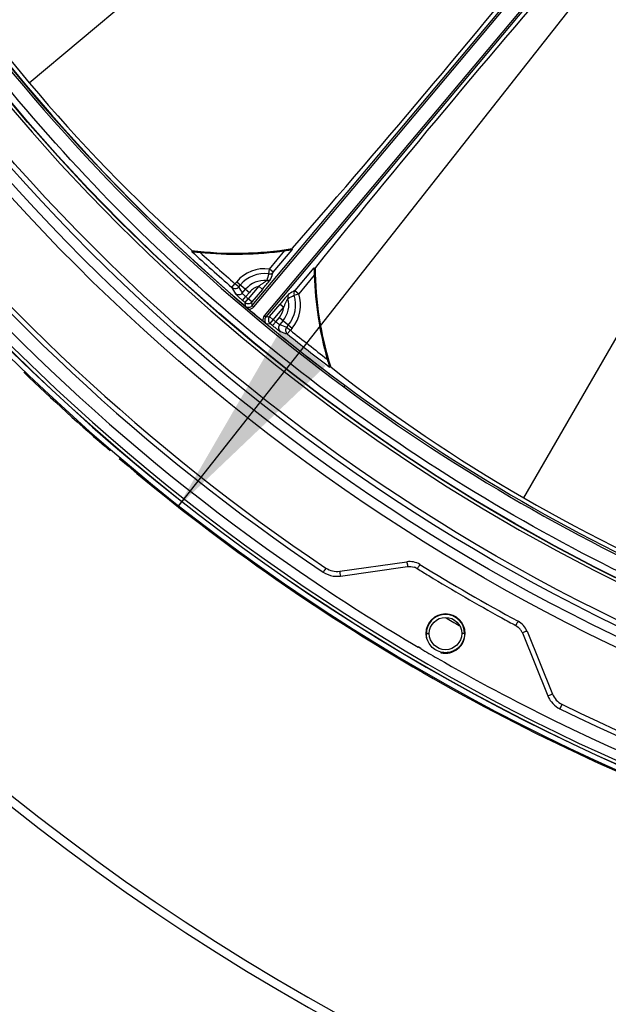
# Model space of a CAD drawing. Header units: millimetres. Extents: x 0 to 420, y -341 to 792.
# Tile 302 of 325: x 339 to 349, y 189 to 206. Entities that reach past the tile are written whole.
import ezdxf

# ---------------------------------------------------------------- set-up
doc = ezdxf.new("R2010")
doc.units = ezdxf.units.MM
doc.header["$LTSCALE"] = 23.1
doc.layers.get('0').update_dxf_attribs({"linetype": 'CONTINUOUS'})
doc.layers.add('DIM_PILOTEES', color=7, linetype='CONTINUOUS')
doc.styles.get("Standard").update_dxf_attribs({"font": 'txt', "width": 0.7})
doc.styles.add('TEXTSTYLE_4', font='txt')
doc.dimstyles.new('DIMSTYLE_5', dxfattribs={"dimtxt": 2.5, "dimasz": 3.5, "dimexe": 2, "dimexo": 0, "dimtad": 1, "dimdec": 0, "dimlfac": 5.882353, "dimdsep": 46, "dimtxsty": 'Standard', "dimblk": '_FILLED', "dimblk1": '_FILLED', "dimblk2": '_FILLED', "dimcen": 0.09, "dimazin": 2, "dimtp": 0.8, "dimtm": 0.8, "dimtfac": 1, "dimtdec": 0, "dimtmove": 0, "dimatfit": 2, "dimldrblk": '_FILLED', "dimfxl": 0, "dimtolj": 1, "dimarcsym": 0})

# ---------------------------------------------------------------- blocks, each defined once
blk = doc.blocks.new('_FILLED')
at = {"color": 0, "linetype": 'ByBlock'}
blk.add_solid([(0, 0), (-1, 0.1429), (-1, -0.1429)], dxfattribs=at)
blk = doc.blocks.new('*D10')
at = {"layer": 'DIM_PILOTEES', "color": 2, "linetype": 'Continuous'}
for p, q in [((363.805, 225.178), (394.111, 263.644)), ((385.898, 253.221), (363.805, 225.178)), ((341.711, 197.135), (363.805, 225.178))]:
    blk.add_line(p, q, dxfattribs=at)
at = {"layer": 'DIM_PILOTEES', "color": 2, "linetype": 'Continuous', "xscale": 3.5, "yscale": 3.5, "zscale": 3.5}
for p, rotation in [((385.898, 253.221), 51.7666965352), ((341.711, 197.135), 231.7666965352)]:
    blk.add_blockref('_FILLED', p, dxfattribs=dict(at, rotation=rotation))
at = {"layer": 'DIM_PILOTEES', "color": 2, "linetype": 'Continuous', "insert": (385.947, 258.331), "char_height": 2.5, "width": 13.83929, "attachment_point": 1, "rotation": 51.7667, "line_spacing_factor": 0.9, "style": 'TEXTSTYLE_4'}
blk.add_mtext('{\\ftxt;\\W0.0001;\\H0.0001;\\~}{\\ftxt;\\W1.3333333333;\\H2.5; }{\\ftxt;\\W0.0001;\\H0.0001;\\~}{\\ftxt;\\W0.0001;\\H0.0001;\\~}{\\ftxt;\\W2.3571428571;\\H2.5; }{\\ftxt;\\W0.0001;\\H0.0001;\\~}', dxfattribs=at)

msp = doc.modelspace()

# ---------------------------------------------------------------- linework, layer by layer
at = {"color": 7, "linetype": 'Continuous'}
for p, q in [((339.1338, 204.4765), (346.1547, 210.3677)), ((342.9969, 200.6187), (348.8714, 207.6195)), ((343.023, 200.5968), (348.8974, 207.5977)), ((349.0802, 207.4443), (343.2058, 200.4434)), ((349.1063, 207.4224), (343.2318, 200.4216)), ((347.7019, 197.2871), (352.2844, 205.2242)), ((341.9512, 201.554), (341.9573, 201.5671)), ((343.295, 201.25), (343.5636, 201.5701)), ((343.3601, 201.1954), (343.6886, 201.587)), ((343.6926, 201.6132), (343.6813, 201.5998)), ((343.6813, 201.5998), (343.6886, 201.587)), ((344.0792, 201.266), (344.0905, 201.2794)), ((343.283, 201.1662), (343.295, 201.25)), ((343.3601, 201.1954), (343.295, 201.25)), ((344.0653, 201.2709), (343.7368, 200.8794)), ((344.0704, 201.1448), (343.8018, 200.8248)), ((344.0653, 201.2709), (344.0792, 201.266)), ((342.6415, 200.9336), (342.6974, 200.9977)), ((342.6974, 200.9977), (342.7267, 201.0326)), ((342.7622, 200.9432), (342.6974, 200.9977)), ((342.7267, 201.0326), (342.9471, 200.8476)), ((342.7622, 200.9432), (342.7915, 200.9781)), ((343.1086, 200.9541), (342.9265, 200.7371)), ((343.1086, 200.9541), (343.1736, 200.8995)), ((342.8242, 200.8329), (342.8822, 200.902)), ((342.8293, 200.7085), (342.8845, 200.773)), ((342.9471, 200.8476), (342.8845, 200.773)), ((343.1736, 200.8995), (342.9916, 200.6825)), ((343.7214, 200.7984), (343.8018, 200.8248)), ((343.7368, 200.8794), (343.8018, 200.8248)), ((342.8713, 200.6725), (342.9265, 200.7371)), ((342.8768, 200.6086), (342.8713, 200.6725)), ((342.9916, 200.6825), (342.9265, 200.7371)), ((342.9969, 200.6187), (342.9916, 200.6825)), ((342.9969, 200.6187), (343.023, 200.5968)), ((343.2956, 200.4274), (343.4777, 200.6443)), ((343.4777, 200.6443), (343.5428, 200.5897)), ((343.2318, 200.4216), (343.2058, 200.4434)), ((343.2318, 200.4216), (343.2956, 200.4274)), ((343.2956, 200.4274), (343.3607, 200.3728)), ((343.3607, 200.3728), (343.5428, 200.5897)), ((343.2428, 200.3015), (343.3067, 200.3072)), ((343.3067, 200.3072), (343.3607, 200.3728)), ((343.4034, 200.3377), (343.3494, 200.272)), ((343.4034, 200.3377), (343.4659, 200.4122)), ((343.4659, 200.4122), (343.6864, 200.2273)), ((343.5308, 200.3578), (343.4728, 200.2887)), ((343.6215, 200.2817), (343.5922, 200.2468)), ((343.5922, 200.2468), (343.6571, 200.1924)), ((343.6037, 200.1262), (343.6571, 200.1924)), ((343.6864, 200.2273), (343.6571, 200.1924)), ((344.3464, 199.5624), (344.3345, 199.5541)), ((344.6005, 199.2377), (344.5808, 199.2101)), ((344.5113, 196.0172), (345.6754, 196.1808)), ((344.5236, 195.9327), (345.6875, 196.0965)), ((344.5205, 195.9546), (344.5236, 195.9327)), ((347.7571, 194.9789), (348.1975, 193.889)), ((346.0133, 194.9364), (346.0643, 194.9365)), ((346.6763, 194.9365), (346.6253, 194.9365)), ((347.678, 194.9472), (348.1182, 193.8574)), ((345.9148, 194.6761), (345.8703, 194.7023)), ((345.9167, 194.6794), (345.872, 194.7051)), ((348.1386, 193.8656), (348.1182, 193.8574))]:
    msp.add_line(p, q, dxfattribs=at)
for centre, radius in [((363.8046, 225.1778), 33.745), ((363.8046, 225.1778), 33.575), ((363.8046, 225.1778), 33.405), ((363.8046, 225.1778), 33.3124), ((363.8046, 225.1778), 32.6694), ((363.8046, 225.1778), 32.6636), ((346.3448, 194.9365), 0.2805)]:
    msp.add_circle(centre, radius, dxfattribs=at)
for centre, radius, start, end in [((363.8046, 225.1778), 32.725, 188.45598, 355.22125), ((363.8046, 225.1778), 32.2752, 210.42227, 229.57773), ((363.8046, 225.1778), 22.7426, 226.4425, 254.39642), ((363.8046, 225.1778), 22.7074, 226.4425, 254.39642), ((360.6087, 222.4961), 28.0335, 211.74685, 228.25315), ((204.2661, 323.6442), 185.2871, 318.806443, 321.131608), ((488.4787, 85.1616), 185.2871, 138.868392, 141.193557), ((363.8717, 225.2981), 32.4454, 218.11113, 233.51834), ((363.8765, 225.3067), 32.4212, 218.11463, 233.51917), ((363.8046, 225.1778), 35.5904, 215.36063, 264.63937), ((363.8046, 225.1778), 35.5875, 215.35938, 264.64062), ((363.8046, 225.1778), 35.6813, 215.39921, 264.60079), ((363.7605, 225.0869), 35.0365, 217.91531, 236.11589), ((363.7499, 225.079), 34.9391, 217.91321, 236.12211), ((363.7428, 225.0638), 35.2315, 218.05052, 236.1205), ((363.743, 225.071), 35.4076, 218.05523, 261.94477), ((363.8046, 223.3078), 39.95, 212.21301, 327.78699), ((363.8046, 223.3078), 40.0994, 212.49379, 327.50621), ((363.8046, 225.1778), 32.1678, 227.18641, 227.22145), ((342.7078, 207.4754), 5.95, 262.64989, 279.50091), ((363.8046, 225.1778), 32.1816, 227.22932, 228.88173), ((342.7078, 207.4754), 5.9558, 262.76124, 279.40817), ((342.7078, 207.4754), 5.967, 264.07009, 278.24611), ((363.8046, 225.1778), 32.0967, 227.42946, 228.88173), ((350.0346, 201.3275), 5.95, 180.49909, 197.35011), ((343.2065, 200.6299), 0.6264, 81.87813, 140), ((343.2065, 200.6299), 0.5417, 81.87813, 140), ((355.1391, 197.3343), 12.4599, 162.08916, 162.6435), ((343.2952, 201.2502), 0.0849, 261.7412, 319.79473), ((316.9953, 210.458), 27.9445, 340.39353, 340.64236), ((350.0346, 201.3275), 5.967, 181.75389, 195.92991), ((350.0346, 201.3275), 5.9558, 180.59183, 197.23876), ((376.4621, 219.9141), 38.7826, 209.30157, 209.48898), ((376.5173, 219.8499), 38.6894, 209.2537, 209.44112), ((343.2065, 200.6299), 0.4233, 84.57541, 140), ((343.2065, 200.6299), 0.3386, 106.81356, 140), ((343.2548, 201.1358), 0.0849, 264.41688, 319.79651), ((363.8046, 225.1778), 32.1441, 229.39638, 229.49484), ((343.6963, 200.7653), 0.0849, 140.20349, 195.58312), ((337.8897, 211.8074), 12.4582, 297.35647, 297.91088), ((343.2065, 200.6299), 0.5417, 320, 18.12187), ((357.4422, 176.514), 27.9555, 119.35769, 119.60643), ((343.2065, 200.6299), 0.6264, 320, 18.12187), ((343.802, 200.825), 0.0849, 140.20528, 198.25881), ((363.8046, 225.1778), 32.2291, 229.39638, 229.49484), ((342.9265, 200.7373), 0.0851, 229.56401, 319.93094), ((342.9318, 200.6732), 0.0849, 229.53233, 320.04354), ((363.8046, 225.1778), 32.2749, 229.57773, 229.72229), ((342.9319, 200.6732), 0.1189, 273.59424, 320.01877), ((343.2065, 200.6299), 0.4233, 320, 15.42459), ((363.8046, 225.1778), 32.2749, 229.72264, 230.27736), ((343.2968, 200.3669), 0.0849, 139.95929, 230.46493), ((343.3609, 200.3728), 0.0851, 140.06906, 230.43599), ((343.2065, 200.6299), 0.3386, 320, 353.18644), ((363.8046, 225.1778), 32.2749, 230.27772, 230.42227), ((363.8046, 225.1778), 32.2752, 230.42227, 233.48647), ((363.8046, 225.1778), 32.2291, 230.50516, 230.60362), ((363.8046, 225.1778), 32.1441, 230.50516, 230.60362), ((356.3501, 236.7722), 38.6894, 250.55888, 250.7463), ((356.423, 236.7289), 38.7826, 250.51102, 250.69843), ((363.8046, 225.1778), 32.1816, 231.11827, 232.77068), ((363.8046, 225.1778), 32.0967, 231.11827, 232.57054), ((363.8046, 225.1778), 35.7006, 226.08042, 229.32011), ((363.8046, 225.1778), 32.1678, 232.77855, 232.81359), ((361.7187, 221.5648), 28.0335, 231.74685, 248.25315), ((363.8852, 225.3173), 32.4353, 233.51875, 246.48125), ((363.8798, 225.308), 32.4585, 233.51729, 246.48271), ((363.8046, 225.1778), 35.7006, 229.64898, 250.35102), ((345.7227, 195.8441), 0.34, 58.34946, 98), ((345.7229, 195.8438), 0.2552, 63.06632, 71.84556), ((345.7229, 195.8439), 0.255, 58.35301, 63.0623), ((363.7962, 225.1632), 34.1871, 238.34905, 238.73615), ((363.8046, 225.1778), 34.119, 238.34946, 241.65054), ((344.4643, 196.3554), 0.4268, 261.29392, 273.48185), ((344.4643, 196.3546), 0.426, 273.49475, 278.00326), ((363.7981, 225.1664), 34.1908, 238.73629, 241.18881), ((363.7274, 225.0433), 35.2059, 236.12286, 239.52138), ((363.8046, 223.3078), 43.35, 219.79717, 320.20283), ((346.3446, 194.9365), 0.3313, 89.77898, 167.09554), ((363.8046, 225.1778), 34.6823, 239.76809, 240.22647), ((346.3446, 194.9361), 0.3317, 0.06261, 89.77012), ((363.7962, 225.1632), 34.1872, 241.18895, 241.65095), ((347.4418, 194.8516), 0.34, 22, 61.65054), ((363.8046, 223.3078), 43.7106, 220.30785, 319.69215), ((346.3473, 194.9364), 0.3339, 167.19193, 179.99982), ((347.4409, 194.8513), 0.2558, 26.7266, 39.59281), ((347.4415, 194.8517), 0.2551, 21.99699, 26.70558), ((363.7229, 225.0364), 35.1976, 239.6059, 240.14486), ((363.7273, 225.0444), 35.2068, 240.14519, 243.88127), ((363.8046, 223.3078), 44.37, 221.04368, 318.95632), ((363.8046, 223.3078), 44.285, 221.07939, 318.92061), ((348.5148, 194.0179), 0.4279, 202.03336, 218.33772), ((348.5126, 194.0165), 0.4252, 239.0662, 243.87191), ((363.7417, 225.0737), 35.0153, 243.8786, 262.09029), ((363.7451, 225.0766), 34.9345, 243.87669, 262.088), ((363.7539, 225.123), 35.289, 243.89857, 261.93467)]:
    msp.add_arc(centre, radius, start, end, dxfattribs=at)
at = {"color": 2, "linetype": 'Continuous'}
for centre, radius, start, end in [((346.3448, 194.9365), 0.34, 0, 180), ((346.3456, 194.9367), 0.3408, 180.04673, 195.20506)]:
    msp.add_arc(centre, radius, start, end, dxfattribs=at)
at = {"color": 7, "linetype": 'Continuous'}
for points, knots in [([(359.176, 192.9649), (357.134, 193.2547), (353.0935, 194.2282), (347.428, 196.8127), (342.357, 200.4269), (339.4937, 203.4394), (338.2218, 205.0628)], [0, 0, 0, 0, 0.2499008, 0.5, 0.7500992, 1, 1, 1, 1]), ([(341.9512, 201.554), (341.9514, 201.5544), (341.9537, 201.5539), (341.9567, 201.5542), (341.9624, 201.5535), (341.9722, 201.5528), (341.9867, 201.5513), (342.0056, 201.5494), (342.0261, 201.5472), (342.0548, 201.5442), (342.0766, 201.5419), (342.0913, 201.5404)], [0, 0, 0, 0, 0.0099628, 0.0362054, 0.0759875, 0.1261188, 0.2471686, 0.3851639, 0.5327459, 0.6859093, 1, 1, 1, 1]), ([(343.5636, 201.5701), (343.5771, 201.5721), (343.5972, 201.575), (343.6235, 201.5788), (343.642, 201.5815), (343.6587, 201.5838), (343.6713, 201.5855), (343.6796, 201.5864), (343.6842, 201.5871), (343.6867, 201.5869), (343.6885, 201.5873), (343.6886, 201.587)], [0, 0, 0, 0, 0.3247888, 0.4818504, 0.6314121, 0.768532, 0.8850555, 0.9316672, 0.9677361, 0.9910297, 1, 1, 1, 1]), ([(344.0653, 201.2709), (344.0657, 201.2708), (344.0656, 201.269), (344.0662, 201.2665), (344.0663, 201.2619), (344.0669, 201.2536), (344.0673, 201.2409), (344.068, 201.224), (344.0686, 201.2053), (344.0694, 201.1788), (344.07, 201.1585), (344.0704, 201.1448)], [0, 0, 0, 0, 0.00897, 0.0322635, 0.0683317, 0.1149435, 0.2314669, 0.3685869, 0.5181488, 0.6752107, 1, 1, 1, 1]), ([(342.6415, 200.9336), (342.658, 200.9193), (342.7046, 200.9035), (342.7481, 200.9265), (342.7622, 200.9432)], [0, 0, 0, 0, 0.4994095, 1, 1, 1, 1]), ([(343.2465, 201.0513), (343.2453, 201.0491), (343.2383, 201.0445), (343.2271, 201.035), (343.2103, 201.0233), (343.1846, 201.0052), (343.1501, 200.9824), (343.1224, 200.9637), (343.1086, 200.9541)], [0, 0, 0, 0, 0.0452742, 0.1412431, 0.2664178, 0.405906, 0.7004779, 1, 1, 1, 1]), ([(343.1736, 200.8995), (343.1901, 200.9191), (343.2219, 200.9572), (343.2602, 201.0037), (343.2872, 201.0374), (343.3029, 201.0571), (343.313, 201.0712), (343.3187, 201.0783), (343.3196, 201.081)], [0, 0, 0, 0, 0.3293196, 0.6397306, 0.7748144, 0.8857468, 0.9633573, 1, 1, 1, 1]), ([(342.8242, 200.8329), (342.8102, 200.8162), (342.7668, 200.7933), (342.7203, 200.8089), (342.7038, 200.8231)], [0, 0, 0, 0, 0.5005894, 1, 1, 1, 1]), ([(342.7038, 200.8231), (342.7066, 200.8182), (342.7209, 200.8061), (342.7463, 200.7808), (342.7848, 200.7472), (342.8136, 200.7219), (342.8293, 200.7085)], [0, 0, 0, 0, 0.1005427, 0.3229082, 0.6369164, 1, 1, 1, 1]), ([(342.8845, 200.773), (342.8768, 200.7798), (342.8627, 200.7927), (342.8437, 200.8101), (342.8321, 200.8233), (342.8249, 200.8301), (342.8242, 200.8329)], [0, 0, 0, 0, 0.3625865, 0.6758199, 0.8978077, 1, 1, 1, 1]), ([(343.6311, 200.8196), (343.6286, 200.8182), (343.6226, 200.8114), (343.6105, 200.7991), (343.5938, 200.7801), (343.5653, 200.7477), (343.5262, 200.7019), (343.4941, 200.6639), (343.4777, 200.6443)], [0, 0, 0, 0, 0.0366428, 0.1142532, 0.2251857, 0.3602695, 0.6706805, 1, 1, 1, 1]), ([(342.9388, 200.5545), (342.934, 200.5587), (342.9135, 200.5769), (342.8928, 200.5949), (342.8768, 200.6086)], [0, 0, 0, 0, 0.2308319, 1, 1, 1, 1]), ([(343.5428, 200.5897), (343.5499, 200.605), (343.5634, 200.6356), (343.5799, 200.6735), (343.5932, 200.702), (343.6018, 200.7205), (343.6093, 200.7332), (343.6126, 200.7409), (343.6146, 200.7425)], [0, 0, 0, 0, 0.2995222, 0.5940942, 0.7335824, 0.8587571, 0.9547258, 1, 1, 1, 1]), ([(343.2428, 200.3015), (343.2371, 200.3062), (343.2158, 200.3236), (343.1944, 200.3407), (343.1788, 200.3532)], [0, 0, 0, 0, 0.2700287, 1, 1, 1, 1]), ([(343.3494, 200.272), (343.3653, 200.259), (343.3952, 200.235), (343.4351, 200.2029), (343.4643, 200.1823), (343.4787, 200.1702), (343.4841, 200.1683)], [0, 0, 0, 0, 0.3630836, 0.6770918, 0.8994573, 1, 1, 1, 1]), ([(343.4728, 200.2887), (343.4699, 200.2889), (343.462, 200.2948), (343.447, 200.304), (343.4265, 200.3196), (343.4114, 200.3312), (343.4034, 200.3377)], [0, 0, 0, 0, 0.1021922, 0.3241801, 0.6374135, 1, 1, 1, 1]), ([(343.4728, 200.2887), (343.4588, 200.2719), (343.4437, 200.2253), (343.4672, 200.1821), (343.4841, 200.1683)], [0, 0, 0, 0, 0.5005894, 1, 1, 1, 1]), ([(343.5922, 200.2468), (343.5782, 200.23), (343.5631, 200.1831), (343.5868, 200.14), (343.6037, 200.1262)], [0, 0, 0, 0, 0.5005905, 1, 1, 1, 1]), ([(344.2968, 199.6898), (344.3008, 199.6756), (344.3069, 199.6545), (344.3148, 199.6268), (344.3205, 199.6069), (344.3257, 199.5886), (344.3297, 199.5746), (344.3321, 199.5651), (344.3338, 199.5596), (344.334, 199.5566), (344.3349, 199.5544), (344.3345, 199.5541)], [0, 0, 0, 0, 0.3140907, 0.4672541, 0.6148361, 0.7528314, 0.8738812, 0.9240125, 0.9637946, 0.9900372, 1, 1, 1, 1]), ([(345.6754, 196.1808), (345.6776, 196.1811), (345.6746, 196.1671), (345.6842, 196.1467), (345.6847, 196.1163), (345.6875, 196.0965)], [0, 0, 0, 0, 0.0763425, 0.2929345, 1, 1, 1, 1]), ([(344.274, 196.0716), (344.2753, 196.0729), (344.242, 196.0253), (344.2419, 196.0227), (344.2272, 196.0008)], [0, 0, 0, 0, 0.0660993, 1, 1, 1, 1]), ([(344.5113, 196.0172), (344.5171, 196.018), (344.5091, 195.982), (344.5184, 195.9696), (344.5205, 195.9546)], [0, 0, 0, 0, 0.2785003, 1, 1, 1, 1]), ([(345.9011, 196.1335), (345.903, 196.1324), (345.8918, 196.1236), (345.8862, 196.1017), (345.8673, 196.0781), (345.8567, 196.061)], [0, 0, 0, 0, 0.0763007, 0.2928043, 1, 1, 1, 1]), ([(347.6033, 195.1508), (347.6014, 195.1518), (347.5993, 195.1377), (347.5832, 195.122), (347.5722, 195.0937), (347.5627, 195.0761)], [0, 0, 0, 0, 0.0763007, 0.2928043, 1, 1, 1, 1]), ([(347.7571, 194.9789), (347.7563, 194.9809), (347.7457, 194.9714), (347.7232, 194.9695), (347.6966, 194.9547), (347.678, 194.9472)], [0, 0, 0, 0, 0.0763425, 0.2929345, 1, 1, 1, 1]), ([(346.3436, 194.6051), (346.2703, 194.6054), (346.1199, 194.6575), (346.0369, 194.7932), (346.0211, 194.8643)], [0, 0, 0, 0, 0.5019168, 1, 1, 1, 1]), ([(348.1975, 193.889), (348.1953, 193.8944), (348.1681, 193.8695), (348.1528, 193.8713), (348.1386, 193.8656)], [0, 0, 0, 0, 0.2784999, 1, 1, 1, 1]), ([(348.3633, 193.7107), (348.3638, 193.7125), (348.3391, 193.6598), (348.337, 193.6584), (348.3253, 193.6347)], [0, 0, 0, 0, 0.0660751, 1, 1, 1, 1])]:
    msp.add_open_spline(points, degree=3, knots=knots, dxfattribs=at)
for points in [[(343.2058, 200.4434), (343.1857, 200.4195), (343.1752, 200.3847), (343.1787, 200.3537)], [(344.2272, 196.0008), (344.2784, 195.9664), (344.3387, 195.9429), (344.3997, 195.9335)], [(344.274, 196.0716), (344.3414, 196.0264), (344.4309, 196.0059), (344.5113, 196.0172)], [(345.6875, 196.0965), (345.7256, 196.1018), (345.7659, 196.0982), (345.8024, 196.0863)], [(347.5627, 195.0761), (347.5913, 195.0607), (347.6173, 195.0393), (347.638, 195.0143)], [(346.0211, 194.8643), (346.0159, 194.8879), (346.0133, 194.9123), (346.0133, 194.9364)], [(346.6763, 194.9365), (346.6762, 194.8406), (346.6262, 194.7374), (346.5515, 194.6773)], [(346.5515, 194.6773), (346.4943, 194.6314), (346.417, 194.6049), (346.3436, 194.6051)], [(348.1975, 193.889), (348.2279, 193.8137), (348.2904, 193.7464), (348.3633, 193.7107)], [(348.1792, 193.7525), (348.2108, 193.7126), (348.2503, 193.6779), (348.294, 193.6517)]]:
    msp.add_open_spline(points, degree=3, dxfattribs=at)
at = {"color": 2, "linetype": 'Continuous'}
msp.add_open_spline([(346.2574, 194.6079), (346.2615, 194.6068), (346.3146, 194.5937), (346.4224, 194.5937), (346.5625, 194.6605), (346.6608, 194.782), (346.6848, 194.8848), (346.6848, 194.9365)], degree=3, knots=[0, 0, 0, 0, 0.0204082, 0.2653061, 0.5102041, 0.755102, 1, 1, 1, 1], dxfattribs=at)

# ---------------------------------------------------------------- dimensions: what is measured, and where the dimension line sits
at = {"layer": 'DIM_PILOTEES', "color": 2, "linetype": 'Continuous'}
dim = msp.add_diameter_dim_2p(p1=(385.8985, 253.2205), p2=(341.7108, 197.1351), text='{\\ftxt;\\W0.0001;\\H0.0001;\\~}{\\ftxt;\\W1.3333333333;\\H2.5; }{\\ftxt;\\W0.0001;\\H0.0001;\\~}{\\ftxt;\\W0.0001;\\H0.0001;\\~}{\\ftxt;\\W2.3571428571;\\H2.5; }{\\ftxt;\\W0.0001;\\H0.0001;\\~}', dimstyle='DIMSTYLE_5', override={"dimpost": '<>'}, dxfattribs=at)
dim.commit()
dim.dimension.update_dxf_attribs({"geometry": '*D10', "text_midpoint": (389.9732, 259.4022), "dimtype": 163})

doc.saveas('drawing.dxf')
